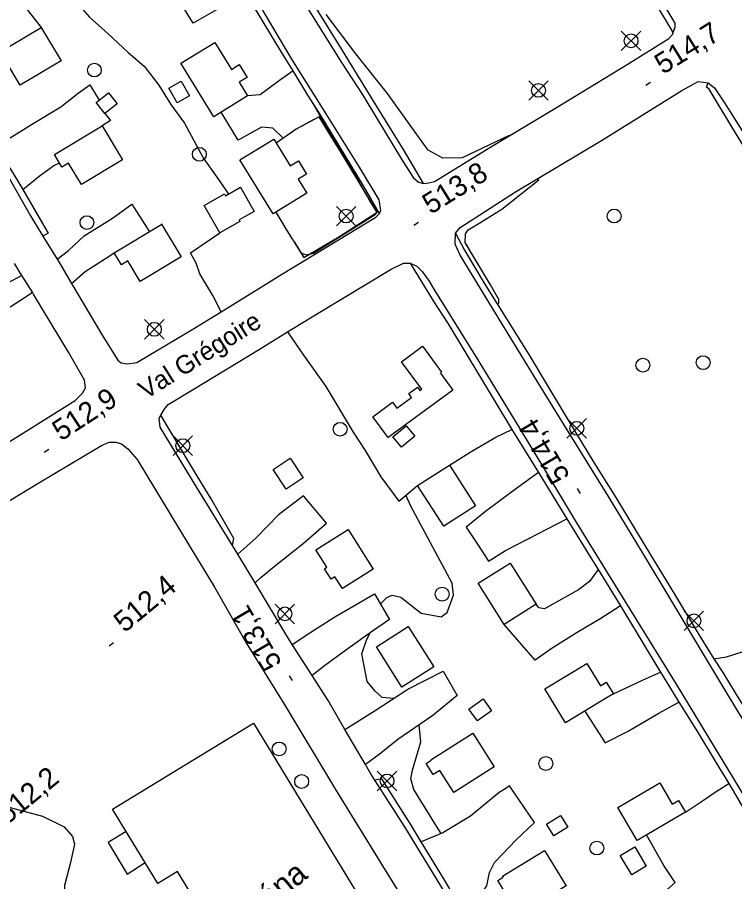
# Model space of a CAD drawing. Extents: x 347059 to 352153, y 6073752 to 6078601.
# Drawn here: x 348980.8 to 349136.4, y 6075066.9 to 6075254.4 of the extents above; entities that cross this region are included whole.
import ezdxf

# ---------------------------------------------------------------- set-up
doc = ezdxf.new("R2010")
doc.units = 0
for name, color, linetype in [('Level 19', 7, 'Continuous'), ('Level 2', 7, 'Continuous'), ('Level 21', 7, 'Continuous'), ('Level 22', 7, 'Continuous'), ('Level 3', 7, 'Continuous'), ('Level 31', 7, 'Continuous'), ('Level 36', 7, 'Continuous'), ('Level 37', 7, 'Continuous')]:
    doc.layers.add(name, color=color, linetype=linetype)

msp = doc.modelspace()

# ---------------------------------------------------------------- linework, layer by layer
at = {"layer": 'Level 19'}
for points in [[(348966.58, 6075280.62), (348970.85, 6075283.1), (348973.83, 6075283.32), (348975.87, 6075282.14), (348979.21, 6075277.23), (348983.1, 6075272.02), (348985.08, 6075267.65), (348984.62, 6075265.31), (348983.77, 6075262.35), (348981.46, 6075257.88), (348985.97, 6075252.22)], [(349030.38, 6075259.5), (349025.47, 6075256.91), (349018.94, 6075253.17), (349016.33, 6075257.35), (349021.94, 6075261.01), (349025.08, 6075262.86), (349027.39, 6075264.38)], [(349040.59, 6075242.77), (349037.66, 6075240.74), (349033.42, 6075237.6), (349030.71, 6075237.36)], [(348993.97, 6075237.93), (348996.52, 6075239.74), (348998.51, 6075236.46)], [(348976.15, 6075226.54), (348978.85, 6075228.04), (348983.88, 6075231.15), (348990.22, 6075235.02), (348993.97, 6075237.93)], [(348999.74, 6075233.54), (349001.01, 6075232.03), (348999.17, 6075230.84)], [(349038.46, 6075228.19), (349036.19, 6075230.37), (349033.73, 6075230.6), (349028.69, 6075227.79), (349024.96, 6075233.84)], [(348981.94, 6075217.08), (348985.55, 6075219.99), (348988.73, 6075222.24), (348989.92, 6075222.82)], [(348989.39, 6075201.95), (348991.89, 6075203.86), (348995.27, 6075207.04), (349001.44, 6075210.86), (349005.61, 6075213.9), (349009.44, 6075207.91)], [(349024.98, 6075190.52), (349023.21, 6075194.1), (349020.38, 6075198.76), (349019.6, 6075201.05), (349018.33, 6075203.31), (349024.68, 6075207.69)], [(348992.54, 6075196.69), (348995.46, 6075199.25), (348999.93, 6075202.12), (349001.77, 6075203.31)], [(348981.76, 6075198.44), (348976.73, 6075195.73), (348972.36, 6075192.96), (348969.06, 6075191.09), (348971.6, 6075186.72), (348976.15, 6075189.64), (348982.28, 6075193.59), (348984.04, 6075194.81)], [(349039.39, 6075186.17), (349042.84, 6075181.1), (349047.72, 6075174.31), (349053.65, 6075164.43), (349056.2, 6075160.45), (349059.59, 6075154.72), (349062.26, 6075151.14), (349063.51, 6075149.44), (349067.6, 6075152.85)], [(349074.48, 6075157.27), (349079.36, 6075160.32), (349084.57, 6075163.34), (349088.06, 6075165)], [(349093.79, 6075155.68), (349088.51, 6075151.83), (349082.34, 6075147.24), (349078.09, 6075143.8), (349080.72, 6075139.89), (349082.98, 6075136.44), (349086.65, 6075138.77), (349093.64, 6075142.37), (349099.94, 6075145.64)], [(349032.33, 6075131.73), (349033.67, 6075133), (349036.46, 6075135.29), (349042.75, 6075140.29), (349047.86, 6075144.67), (349042.81, 6075150.62), (349037.42, 6075146.53), (349032.57, 6075141.51), (349028.6, 6075138)], [(349106.72, 6075134.63), (349104.89, 6075132.03), (349102.51, 6075130.25), (349095.14, 6075126.1), (349093.9, 6075126.3), (349093.3, 6075127.09)], [(349040.39, 6075118.39), (349044.42, 6075121.02), (349049.66, 6075124.37), (349054.26, 6075127.03), (349058.25, 6075129.33), (349061.49, 6075123.79), (349057.81, 6075121.3), (349051.93, 6075117.09), (349047.43, 6075113.75), (349044.71, 6075111.64)], [(349111.62, 6075126.78), (349107.34, 6075124.02), (349102.18, 6075120.96), (349096.56, 6075117.44), (349093.09, 6075114.97), (349086.34, 6075122.72)], [(349131.86, 6075115.29), (349134.57, 6075115.67), (349141.35, 6075117.87), (349146.98, 6075120.64), (349150.77, 6075123.08), (349154.87, 6075124.24), (349157.2, 6075124.15), (349158.73, 6075123.22), (349162.01, 6075118.35), (349166.81, 6075110.11), (349169.93, 6075104.42), (349171.71, 6075098.91), (349174.86, 6075093.02), (349176.52, 6075090.38), (349178.42, 6075088.22), (349182.35, 6075082.39), (349187.44, 6075073.88), (349191.93, 6075065.47)], [(349051.84, 6075099.94), (349058.39, 6075104.08), (349065.47, 6075108.68), (349073.14, 6075112.56), (349076.15, 6075107.29), (349070.92, 6075102.98), (349063.3, 6075097.77), (349059.23, 6075094.48), (349056.29, 6075092.32)], [(349110.06, 6075107.69), (349116.35, 6075110.63), (349120.29, 6075112.34)], [(349103.86, 6075103.92), (349108.26, 6075097.01), (349113.11, 6075099.52), (349119.91, 6075103.49), (349124.26, 6075105.86)], [(349076.7, 6075061.82), (349078.86, 6075063.53), (349082.1, 6075065.27), (349082.58, 6075066.06), (349083.15, 6075068.92), (349084.29, 6075071.1), (349088.96, 6075076.03), (349092.93, 6075079.77), (349087.55, 6075087.68), (349086.74, 6075087.16), (349085.26, 6075086.3), (349079.09, 6075081.17), (349073.05, 6075077.52), (349068.39, 6075075.58)], [(349125.69, 6075082), (349129.38, 6075084.45), (349132.55, 6075086.62), (349135.06, 6075088.19)], [(349087.67, 6075044.12), (349093.34, 6075047.46), (349102.49, 6075052.6), (349108.92, 6075056.13), (349114.04, 6075058.86), (349117.33, 6075061.43), (349119.12, 6075062.9), (349123.44, 6075066.77), (349120.97, 6075070.46), (349117.26, 6075077.07)]]:
    msp.add_lwpolyline(points, dxfattribs=at)
at = {"layer": 'Level 2'}
for points in [[(348988.95, 6075272.39), (348989.77, 6075270.78), (348991.18, 6075267.47), (348991.45, 6075264.13), (348992.02, 6075261.04), (348993.83, 6075257.41), (348996.42, 6075254.43), (349000.39, 6075250.88), (349004.8, 6075246.79), (349008.32, 6075243.79)], [(349087.46, 6075228.78), (349077.26, 6075223.92), (349073.08, 6075223.85), (349069.89, 6075225.61), (349067.04, 6075229.5), (349061.06, 6075237.9), (349054.19, 6075246.47), (349047.78, 6075255.02)], [(349008.32, 6075243.79), (349011.44, 6075239.67), (349014.07, 6075235.53), (349017.05, 6075231.43), (349017.05, 6075231.43), (349021.07, 6075223.9), (349024.91, 6075218.48), (349026.58, 6075216.08)], [(349042.31, 6075203.31), (349043.39, 6075202.91), (349045.04, 6075203.29), (349058.38, 6075211.62), (349058.8, 6075212.11), (349057.19, 6075214.77), (349054.21, 6075220.06), (349048.31, 6075229.86), (349044.88, 6075235.88)], [(349087.51, 6075228.71), (349087.46, 6075228.78)], [(349084.9, 6075192.18), (349085.23, 6075192.36), (349085.23, 6075193.2), (349083.38, 6075196.39), (349079.92, 6075202.19), (349077.94, 6075205.55), (349077.97, 6075207.42), (349078.55, 6075208.3), (349081.05, 6075209.86), (349085.85, 6075212.83), (349093.86, 6075219.14), (349093.66, 6075219.44)], [(349059.63, 6075126.97), (349059.79, 6075127.4), (349060.92, 6075128.58), (349062.08, 6075129.1), (349063.98, 6075128.64), (349068.39, 6075125.15), (349072.69, 6075124.34), (349074.01, 6075125.3), (349075.41, 6075129.09), (349075.09, 6075131.66), (349066.19, 6075148.23), (349066.19, 6075148.23), (349065.06, 6075150.73)], [(349062.37, 6075106.67), (349059.94, 6075106.91), (349058.4, 6075108.22), (349056.64, 6075110.33), (349055.5, 6075116.34), (349056.54, 6075119.29), (349057.31, 6075120.94)], [(349072.67, 6075077.36), (349071.7, 6075078.99), (349066.8, 6075086.9), (349066.14, 6075089.25), (349066.46, 6075091.14), (349068.27, 6075097.25), (349067.92, 6075100.93)], [(348972.97, 6075084.67), (348986.26, 6075081.13), (348990.97, 6075078.85), (348992.71, 6075076.7), (348993.18, 6075075.08), (348992.33, 6075071.09), (348990.98, 6075066.13), (348991.04, 6075064.83), (348991.92, 6075062.89), (348993.2, 6075061.42), (348994.06, 6075061.22), (348997.2, 6075061.5), (348999.52, 6075060.4), (349000.69, 6075059.38), (349010.5, 6075043.52), (349014.25, 6075037.83), (349015.38, 6075036.24)]]:
    msp.add_lwpolyline(points, dxfattribs=at)
at = {"layer": 'Level 21'}
for points in [[(348918.72, 6075462.7), (348918.85, 6075461.46), (348919.09, 6075460.45), (348925, 6075450.92), (348931.37, 6075440.49), (348941.67, 6075423.17), (348949.55, 6075408.65), (348954.25, 6075400.22), (348964.31, 6075385.54), (348971.97, 6075373.99), (348981.55, 6075358.54), (348988.67, 6075346.38), (348996.84, 6075333.51), (349001.76, 6075325.44), (349002.6, 6075324.07), (349011.14, 6075310.21), (349018.66, 6075297.93), (349025.95, 6075285.3), (349033.52, 6075273.06), (349041.91, 6075259.37), (349051.11, 6075244.63), (349055.74, 6075237.54), (349058.9, 6075232.28)], [(349058.9, 6075232.28), (349064.09, 6075223.62), (349066.62, 6075219.68), (349067.76, 6075218.67), (349068.85, 6075218.36), (349070.01, 6075218.5), (349071.28, 6075218.79), (349083.61, 6075226.36), (349098.07, 6075235.08), (349113.06, 6075244.16), (349122.08, 6075249.82), (349122.91, 6075250.73), (349123.04, 6075251.11), (349123.46, 6075252.32), (349123.46, 6075253.14), (349118.24, 6075261.92)], [(348992.54, 6075196.69), (348999.15, 6075185.5), (349002.61, 6075180.08), (349003.29, 6075179.44), (349004.6, 6075179.23), (349006.69, 6075179.53), (349018.87, 6075186.74), (349024.98, 6075190.52), (349038.3, 6075198.74), (349058.5, 6075211.08), (349059.31, 6075211.86), (349059.58, 6075212.5), (349059.25, 6075214.8), (349054.96, 6075221.94), (349046.69, 6075235.2), (349040.33, 6075245.37), (349033.9, 6075256.16)], [(349164.47, 6075059.26), (349156.55, 6075072.27), (349151.06, 6075081.07), (349143.89, 6075092.82), (349137.03, 6075103.91), (349130.44, 6075114.86), (349123.02, 6075127.27), (349116.57, 6075137.97), (349109.02, 6075150.44), (349100.94, 6075163.38), (349093.53, 6075175.51), (349085.85, 6075187.97), (349078.61, 6075199.89), (349076.83, 6075202.83), (349075.71, 6075205.19), (349075.84, 6075207.6), (349076.81, 6075208.8), (349088.79, 6075216.54), (349107.49, 6075227.66), (349124.9, 6075238.53), (349128.46, 6075240.46)], [(349128.46, 6075240.46), (349130.58, 6075240.18), (349132.01, 6075239.09), (349134.17, 6075235.85), (349142.14, 6075223.11), (349146.99, 6075215.24), (349155.29, 6075201.73), (349160.35, 6075193.52), (349166.68, 6075182.95), (349176.32, 6075169.21), (349183.43, 6075155.87), (349189.98, 6075143.59), (349194.29, 6075133.64), (349197.45, 6075127.45), (349200.47, 6075123.44), (349203.71, 6075121.18), (349207.46, 6075118.1), (349211.69, 6075114.81), (349217.07, 6075112.49), (349222.55, 6075112.24), (349226.37, 6075112.72), (349228.81, 6075113.41), (349233.08, 6075113.89), (349239.16, 6075113.46)], [(348978.06, 6075221.15), (348983.67, 6075211.33), (348986.33, 6075206.96), (348989.39, 6075201.95), (348990.27, 6075200.51), (348992.54, 6075196.69)], [(348975.65, 6075160.34), (348993.33, 6075171.28), (348994.88, 6075172.86), (348995.53, 6075174.07), (348995.35, 6075175.74), (348991.91, 6075181.78), (348984.39, 6075194.24), (348984.04, 6075194.81), (348981.76, 6075198.44), (348980.16, 6075201)], [(349075.25, 6075061.74), (349064.83, 6075078.82), (349058.35, 6075088.95), (349057.23, 6075090.7), (349056.29, 6075092.32), (349051.84, 6075099.94), (349048.16, 6075106.26), (349044.71, 6075111.64), (349040.39, 6075118.39), (349038.76, 6075120.95), (349032.33, 6075131.73), (349028.6, 6075138), (349027.48, 6075139.81), (349019.74, 6075152.4), (349011.75, 6075165.48), (349011.55, 6075167.46), (349011.93, 6075168.1), (349012.66, 6075169.32), (349013.49, 6075170.41), (349019.16, 6075173.81), (349033.06, 6075182.26), (349039.39, 6075186.17), (349045.63, 6075190.03), (349061.84, 6075199.8), (349064.55, 6075201.1), (349065.97, 6075201.07), (349067.43, 6075200.46), (349068.61, 6075199.31), (349070.08, 6075197.17), (349071.12, 6075195.41)], [(349071.12, 6075195.41), (349080.85, 6075179.76), (349089.67, 6075165.29), (349094.92, 6075156.69), (349102.06, 6075144.79), (349112.55, 6075127.77), (349123.69, 6075109.79), (349130.67, 6075098.18), (349138.67, 6075084.99), (349146.68, 6075071.97), (349156.94, 6075055.06)], [(348968.85, 6075143.38), (348985.46, 6075153.41), (348999.01, 6075161.56), (349000.73, 6075162.24), (349002.17, 6075162.23), (349003.35, 6075161.91), (349004.74, 6075160.78), (349006.74, 6075158.47), (349017.8, 6075140.24), (349023.45, 6075130.97), (349030.43, 6075118.75), (349039.03, 6075104.85), (349049.76, 6075086.94), (349059.98, 6075070.37), (349072.3, 6075050.55)]]:
    msp.add_lwpolyline(points, dxfattribs=at)
at = {"layer": 'Level 22'}
for points in [[(349123.04, 6075251.11), (349121.6, 6075253.57), (349119.27, 6075257.37), (349113.26, 6075267.52), (349104.95, 6075281.56), (349096.69, 6075294.98), (349089.45, 6075306.82), (349083.18, 6075316.68), (349076.72, 6075327.96), (349067.66, 6075342.43), (349059.2, 6075355.82), (349052.05, 6075367.73), (349045.11, 6075379.13), (349037.95, 6075390.95), (349031.6, 6075401.18), (349023.31, 6075415), (349024.35, 6075415.56)], [(349059.31, 6075211.86), (349055.82, 6075217.88), (349046.41, 6075233.51), (349043.81, 6075237.53), (349040.59, 6075242.77), (349038.07, 6075246.86), (349031.98, 6075256.88), (349030.38, 6075259.5), (349027.39, 6075264.38), (349025.28, 6075267.81), (349018.72, 6075278.49), (349016.71, 6075281.66), (349013.18, 6075287.26), (349009.95, 6075292.9), (349003.55, 6075303.47), (348999.82, 6075309.57), (348993.17, 6075320.53), (348991.29, 6075323.54), (348987.73, 6075329.27), (348983.84, 6075335.52), (348979.44, 6075343.23)], [(349068.85, 6075218.36), (349064.51, 6075225.75), (349057.94, 6075236.35), (349050.48, 6075248.55), (349043.67, 6075259.62), (349037.01, 6075270.29), (349028.28, 6075284.66), (349019.88, 6075298.63), (349012.24, 6075311.04), (349004.2, 6075324.02), (349002.92, 6075326.2), (349001.76, 6075325.44)], [(349167.32, 6075179.26), (349159.79, 6075191.27), (349153.08, 6075202.67), (349146.26, 6075213.46), (349135.75, 6075230.64), (349130.85, 6075238.85), (349130.27, 6075239.28), (349130.58, 6075240.18)], [(348976.15, 6075226.54), (348980.9, 6075218.88), (348981.94, 6075217.08), (348986.74, 6075208.8), (348987.45, 6075207.58), (348986.33, 6075206.96)], [(349075.84, 6075207.6), (349077.79, 6075203.87), (349082.01, 6075196.77), (349086.3, 6075189.96), (349091.92, 6075180.9), (349095.45, 6075174.99), (349100.47, 6075166.66), (349105.82, 6075157.84), (349110.57, 6075150.29), (349116.88, 6075139.84), (349123.52, 6075128.92), (349128.63, 6075120.39), (349131.86, 6075115.29), (349133.78, 6075112.27), (349136.69, 6075107.56), (349138.88, 6075104.03), (349143.45, 6075096.43), (349147.19, 6075089.81), (349150.02, 6075085.4), (349153.1, 6075080.38), (349154.49, 6075078.1), (349158.22, 6075072.24), (349163.46, 6075063.38)], [(349065.97, 6075201.07), (349070.98, 6075192.93), (349074.23, 6075187.92), (349081.2, 6075176.31), (349088.06, 6075165), (349088.39, 6075164.45), (349093.79, 6075155.68), (349096.21, 6075151.74), (349099.94, 6075145.64), (349105.14, 6075137.15), (349106.72, 6075134.63), (349111.62, 6075126.78), (349117.6, 6075116.75), (349120.29, 6075112.34), (349123.01, 6075107.86), (349124.26, 6075105.86), (349128.26, 6075099.45), (349132.36, 6075092.67), (349135.06, 6075088.19), (349138.52, 6075082.44), (349144.56, 6075072.88), (349145.15, 6075071.89), (349150.12, 6075063.45)], [(349027.48, 6075139.81), (349027.7, 6075141.38), (349022.85, 6075149.95), (349019.87, 6075154.81), (349013.72, 6075165.05), (349011.93, 6075168.1)], [(349076.7, 6075061.82), (349073.3, 6075067.54), (349068.39, 6075075.58), (349066.17, 6075079.2), (349059.81, 6075089.22), (349058.35, 6075088.95)]]:
    msp.add_lwpolyline(points, dxfattribs=at)
at = {"layer": 'Level 3'}
for p, q in [((349117.08, 6075239.68), (349118.1, 6075240.31)), ((349066.74, 6075209.32), (349067.76, 6075209.95)), ((348986.6, 6075160.06), (348987.61, 6075160.71)), ((349102.91, 6075151.15), (349102.3, 6075152.18)), ((349000.69, 6075118.07), (349001.61, 6075118.84)), ((349040.43, 6075110.56), (349039.82, 6075111.59))]:
    msp.add_line(p, q, dxfattribs=at)
at = {"layer": 'Level 31'}
for points in [[(348985.84, 6075252.44), (348990.28, 6075244.95), (348981.37, 6075239.66), (348978.71, 6075244.15), (348977.37, 6075243.36), (348975.72, 6075246.14), (348985.97, 6075252.22), (348985.84, 6075252.44)], [(349023.37, 6075232.86), (349016.26, 6075244.46), (349023.63, 6075248.98), (349027.22, 6075243.12), (349028.92, 6075244.16), (349030.63, 6075241.37), (349028.9, 6075240.31), (349030.71, 6075237.36), (349023.37, 6075232.86)], [(349015.43, 6075235.85), (349013.62, 6075239.01), (349016.31, 6075240.55), (349018.12, 6075237.39), (349015.43, 6075235.85)], [(348997.87, 6075235.97), (349000.57, 6075238.06), (349002.44, 6075235.63), (348999.74, 6075233.54), (348997.87, 6075235.97)], [(348999.17, 6075230.84), (349003.59, 6075223.47), (348994.67, 6075218.13), (348991.89, 6075222.78), (348990.46, 6075221.92), (348988.81, 6075224.66), (348999.16, 6075230.86), (348999.17, 6075230.84)], [(349036.23, 6075211.78), (349029.05, 6075223.47), (349036.39, 6075227.98), (349039.95, 6075222.18), (349041.74, 6075223.28), (349043.49, 6075220.42), (349041.69, 6075219.31), (349043.56, 6075216.28), (349036.23, 6075211.78)], [(349024.68, 6075207.69), (349021.32, 6075213.62), (349025.69, 6075216.1), (349025.92, 6075215.71), (349029.15, 6075217.54), (349032.12, 6075212.3), (349028.86, 6075210.45), (349029.03, 6075210.15), (349024.68, 6075207.69)], [(349012.06, 6075209.56), (349016.33, 6075202.45), (349007.44, 6075197.1), (349004.76, 6075201.56), (349003.34, 6075200.71), (349001.77, 6075203.31), (349012.09, 6075209.51), (349012.06, 6075209.56)], [(349075.24, 6075173.55), (349061.23, 6075163.24), (349057.89, 6075167.78), (349062.16, 6075170.92), (349063.1, 6075169.64), (349066.28, 6075171.98), (349065.67, 6075172.81), (349067.55, 6075174.18), (349068.11, 6075173.42), (349068.53, 6075173.73), (349064.13, 6075179.71), (349068.67, 6075183.05), (349072.8, 6075177.44), (349072.53, 6075177.24), (349075.24, 6075173.55)], [(349066.96, 6075163.53), (349064.08, 6075161.18), (349062.22, 6075163.44), (349065.1, 6075165.8), (349066.96, 6075163.53)], [(349039.07, 6075152.08), (349036.25, 6075156.33), (349039.97, 6075158.8), (349042.79, 6075154.55), (349039.07, 6075152.08)], [(349073.25, 6075144.03), (349067.6, 6075152.85), (349074.48, 6075157.27), (349080.14, 6075148.45), (349073.25, 6075144.03)], [(349045.51, 6075138.94), (349052.52, 6075143.35), (349057.95, 6075134.72), (349051.28, 6075130.52), (349049.67, 6075133.08), (349048.83, 6075132.55), (349047.41, 6075134.81), (349047.91, 6075135.12), (349045.51, 6075138.94)], [(349086.34, 6075122.72), (349080.74, 6075131.65), (349087.7, 6075136.02), (349093.3, 6075127.09), (349086.34, 6075122.72)], [(349065.57, 6075122.28), (349071.11, 6075113.52), (349064.18, 6075109.14), (349058.64, 6075117.9), (349065.57, 6075122.28)], [(349095.21, 6075108.77), (349104.29, 6075114.28), (349107.23, 6075109.44), (349108.52, 6075110.22), (349110.06, 6075107.69), (349108.71, 6075106.87), (349099.69, 6075101.4), (349095.21, 6075108.77)], [(349083.63, 6075103.99), (349080.56, 6075101.78), (349078.71, 6075104.35), (349081.78, 6075106.56), (349083.63, 6075103.99)], [(349032, 6075101.3), (349067.18, 6075043.47), (349040.89, 6075027.48), (349015.54, 6075069.14), (349011.24, 6075066.52), (349001.41, 6075082.69), (349032, 6075101.3)], [(349079.56, 6075099.11), (349084.19, 6075091.81), (349075.46, 6075086.27), (349072.41, 6075091.07), (349070.98, 6075090.17), (349069.46, 6075092.56), (349070.54, 6075093.25), (349070.48, 6075093.35), (349079.56, 6075099.11)], [(349111.02, 6075083.02), (349120.1, 6075088.34), (349122.79, 6075083.75), (349124.19, 6075084.57), (349125.69, 6075082), (349124.29, 6075081.18), (349115.21, 6075075.86), (349111.02, 6075083.02)], [(349100.16, 6075078.72), (349097.12, 6075076.84), (349095.54, 6075079.4), (349098.58, 6075081.28), (349100.16, 6075078.72)], [(349086.02, 6075068.15), (349095.08, 6075073.72), (349099.8, 6075066.04), (349090.66, 6075060.43), (349087.9, 6075064.92), (349086.81, 6075064.25), (349084.99, 6075067.21), (349086.16, 6075067.92), (349086.02, 6075068.15)], [(349117.19, 6075070.29), (349114.07, 6075068.42), (349111.55, 6075072.63), (349114.67, 6075074.5), (349117.19, 6075070.29)]]:
    msp.add_lwpolyline(points, dxfattribs=at)
at = {"layer": 'Level 36'}
for p, q in [((349115.99, 6075247.18), (349111.76, 6075251.41)), ((349111.76, 6075247.18), (349115.99, 6075251.41)), ((349095.91, 6075236.44), (349091.68, 6075240.67)), ((349091.68, 6075236.44), (349095.91, 6075240.67)), ((349054.2, 6075209.18), (349049.97, 6075213.41)), ((349049.97, 6075209.18), (349054.2, 6075213.41)), ((349012.6, 6075184.61), (349008.37, 6075188.84)), ((349008.37, 6075184.61), (349012.6, 6075188.84)), ((349104.22, 6075163.14), (349099.99, 6075167.37)), ((349099.99, 6075163.14), (349104.22, 6075167.37)), ((349018.78, 6075159.38), (349014.55, 6075163.61)), ((349014.55, 6075159.38), (349018.78, 6075163.61)), ((349040.92, 6075122.89), (349036.69, 6075127.12)), ((349036.69, 6075122.89), (349040.92, 6075127.12)), ((349129.63, 6075121.38), (349125.4, 6075125.61)), ((349125.4, 6075121.38), (349129.63, 6075125.61)), ((349063.08, 6075086.66), (349058.85, 6075090.89)), ((349058.85, 6075086.66), (349063.08, 6075090.89))]:
    msp.add_line(p, q, dxfattribs=at)
for centre in [(349113.88, 6075249.3), (348997.49, 6075242.97), (349093.8, 6075238.56), (349020.26, 6075224.7), (349052.09, 6075211.3), (349110.21, 6075211.31), (348995.88, 6075209.88), (349010.49, 6075186.73), (349129.52, 6075179.51), (349116.45, 6075178.96), (349050.78, 6075165.06), (349102.11, 6075165.26), (349016.67, 6075161.5), (349072.91, 6075129.29), (349038.81, 6075125.01), (349127.52, 6075123.5), (349037.56, 6075095.72), (349095.4, 6075092.55), (349042.44, 6075088.66), (349060.97, 6075088.78), (349106.47, 6075074.22)]:
    msp.add_circle(centre, 1.5, dxfattribs=at)
at = {"layer": 'Level 37'}
for points in [[(349036.87, 6075212.17), (349039.26, 6075208.17), (349042.93, 6075202.33), (349050.54, 6075206.81), (349058.82, 6075212.15), (349050.62, 6075225.7), (349046.21, 6075232.8), (349041.27, 6075230.14), (349036.92, 6075227.12)], [(349045.12, 6075232.22), (349041.27, 6075230.14), (349039.94, 6075229.22)], [(349050.83, 6075225.35), (349050.62, 6075225.7), (349047.67, 6075230.45)], [(349058.34, 6075211.84), (349058.82, 6075212.15), (349056.01, 6075216.8)], [(349040.87, 6075205.61), (349042.93, 6075202.33), (349044.75, 6075203.4)], [(349004.36, 6075077.84), (349000.45, 6075075.4), (349004.61, 6075068.59), (349008.48, 6075071.07)], [(349002.01, 6075072.86), (349004.61, 6075068.59), (349005.45, 6075069.13)]]:
    msp.add_lwpolyline(points, dxfattribs=at)

# ---------------------------------------------------------------- texts
at = {"layer": 'Level 21'}
msp.add_text('Val Grégoire', height=4, rotation=32.2081, dxfattribs=at).set_placement((349008.67, 6075171.46))
at = {"layer": 'Level 3'}
for s, rotation, p in [('514,7', 31.7447, (349120.79, 6075241.91)), ('513,8', 31.9074, (349070.44, 6075211.56)), ('512,9', 33.0879, (348990.25, 6075162.37)), ('514,4', 120.519, (349100.76, 6075154.89)), ('512,4', 39.62, (349004.05, 6075120.78)), ('513,1', 120.4374, (349038.29, 6075114.32)), ('512,2', 39.62, (348978.59, 6075079.16))]:
    msp.add_text(s, height=4.5, rotation=rotation, dxfattribs=at).set_placement(p)
at = {"layer": 'Level 31'}
msp.add_text('Aréna', height=5, rotation=39.3712, dxfattribs=at).set_placement((349030.28, 6075056.62))

doc.saveas('drawing.dxf')
